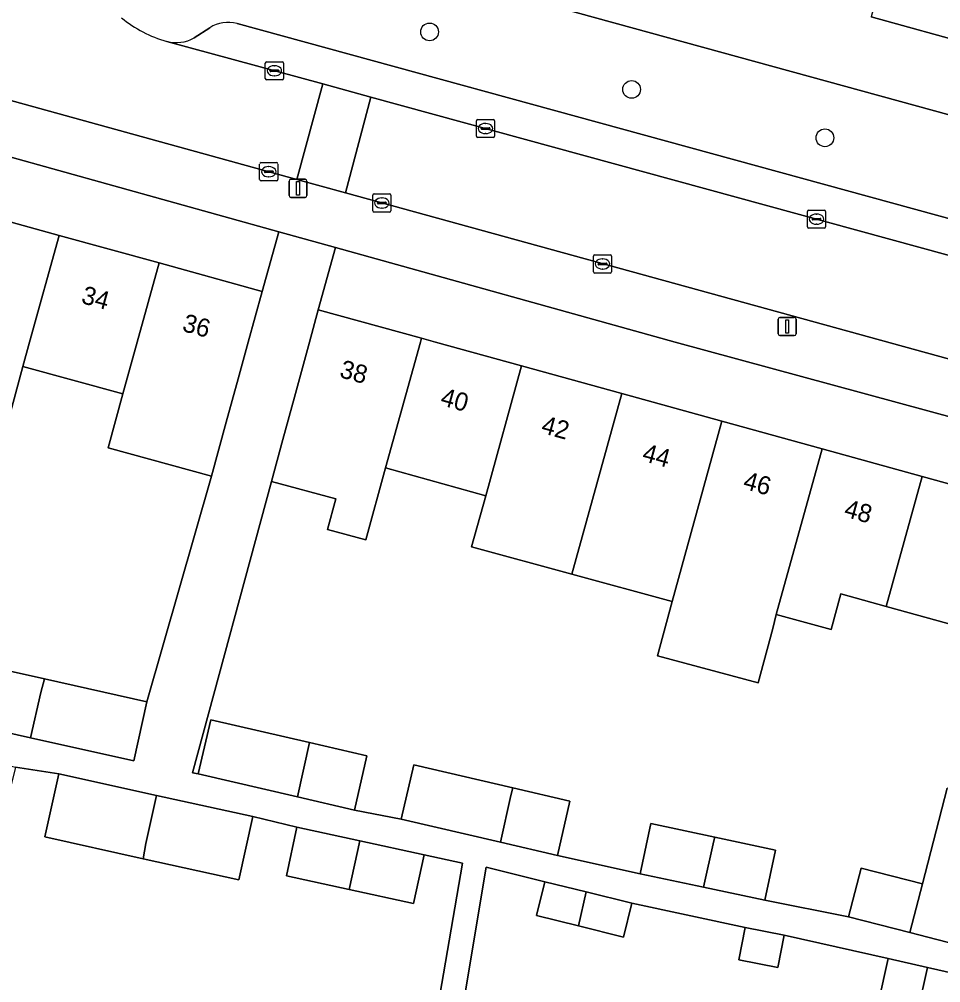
# Model space of a CAD drawing. Extents: x 159817 to 160765, y 380688 to 381638.
# Drawn here: x 160295.4 to 160346.3, y 380964.7 to 381017.8 of the extents above; entities that cross this region are included whole.
import ezdxf

# ---------------------------------------------------------------- set-up
doc = ezdxf.new("R2010")
doc.units = 0
for name, color, linetype in [('IMGEO_Boom', 7, 'Continuous'), ('IMGEO_Erf', 7, 'Continuous'), ('IMGEO_Kolk', 7, 'Continuous'), ('IMGEO_Lichtmast', 7, 'Continuous'), ('IMGEO_Pand', 7, 'Continuous'), ('IMGEO_Pand_nummerreeks', 7, 'Continuous'), ('IMGEO_Parkeervlak_open', 7, 'Continuous'), ('IMGEO_Rijbaan_lokaal_open', 7, 'Continuous'), ('IMGEO_Voetpad_open', 7, 'Continuous')]:
    doc.layers.add(name, color=color, linetype=linetype)

msp = doc.modelspace()

# ---------------------------------------------------------------- linework, layer by layer
at = {"layer": 'IMGEO_Boom'}
for centre in [(160318.073, 381017.11), (160329.225, 381013.937), (160339.893, 381011.267)]:
    msp.add_circle(centre, 0.489, dxfattribs=at)
at = {"layer": 'IMGEO_Erf'}
for points in [[(160306.239, 381023.664), (160307.725, 381023.254), (160363.438, 381007.96), (160365.368, 381007.43)], [(160371.094, 381020.247), (160369.549, 381014.715), (160368.199, 381013.94), (160365.302, 381014.74), (160364.508, 381011.859), (160358.872, 381013.412), (160353.697, 381014.839), (160348.164, 381016.364), (160342.439, 381017.942)], [(160361.208, 380991.958), (160331.627, 381000), (160312.885, 381005.214), (160311.931, 381001.786), (160317.626, 381000.213), (160318.397, 381000), (160323.153, 380998.686), (160328.681, 380997.16), (160334.207, 380995.633), (160339.735, 380994.106), (160345.263, 380992.58), (160350.789, 380991.053)], [(160293.082, 380982.243), (160296.816, 380981.413), (160302.469, 380980.157), (160306.037, 380992.602), (160300.329, 380994.166), (160301.152, 380997.145), (160295.632, 380998.657), (160294.185, 380993.375)], [(160331.459, 380985.684), (160325.927, 380987.19), (160320.393, 380988.695), (160321.176, 380991.524), (160315.649, 380993.053), (160314.551, 380989.081), (160312.431, 380989.658), (160312.892, 380991.352), (160309.354, 380992.315), (160304.984, 380976.243), (160305.301, 380976.17), (160305.992, 380979.166), (160311.448, 380977.907), (160314.618, 380977.176), (160313.926, 380974.18), (160316.506, 380973.673), (160317.198, 380976.669), (160322.675, 380975.405), (160325.823, 380974.678), (160325.132, 380971.682), (160329.696, 380970.663), (160330.283, 380973.432), (160333.824, 380972.681), (160337.167, 380971.971), (160336.58, 380969.203), (160341.202, 380968.292), (160341.896, 380970.982), (160345.27, 380970.111), (160346.634, 380975.385)], [(160348.81, 380983.88), (160343.282, 380985.409), (160340.776, 380986.102), (160340.232, 380984.135), (160337.211, 380984.969), (160337.014, 380984.2), (160336.213, 380981.202), (160330.658, 380982.686), (160331.459, 380985.684)], [(160316.768, 380953.047), (160319.885, 380971.248), (160317.777, 380971.707), (160317.191, 380969.017), (160313.631, 380969.792), (160310.168, 380970.546), (160310.754, 380973.236), (160308.311, 380973.817), (160307.542, 380970.334), (160302.268, 380971.498), (160296.834, 380972.698), (160297.603, 380976.181), (160295.224, 380976.54), (160294.574, 380973.939), (160291.173, 380974.789), (160287.343, 380975.746), (160287.993, 380978.348), (160283.744, 380979.295), (160283.17, 380976.594), (160279.949, 380977.278), (160279.91, 380977.286), (160278.861, 380972.34), (160273.304, 380973.519), (160271.64, 380963.8)], [(160342.853, 380963.578), (160343.389, 380965.983), (160337.639, 380967.278), (160337.294, 380965.497), (160335.139, 380965.914), (160335.484, 380967.695), (160329.228, 380969.041), (160328.768, 380967.174), (160326.288, 380967.785), (160323.97, 380968.356), (160324.43, 380970.223), (160321.188, 380971.022), (160318.244, 380953.29)], [(160356.205, 380963.08), (160345.552, 380965.493), (160345.013, 380963.095)]]:
    msp.add_lwpolyline(points, dxfattribs=at)
msp.add_lwpolyline([(160276.352, 381015.377), (160275.394, 381012.029), (160281.078, 381010.459), (160286.594, 381008.935), (160292.112, 381007.411), (160297.628, 381005.887), (160303.145, 381004.363), (160308.829, 381002.793), (160309.745, 381006.087)], close=True, dxfattribs=at)
at = {"layer": 'IMGEO_Kolk'}
for p, q in [((160309.007, 381014.541), (160309.007, 381015.393)), ((160309.082, 381015.467), (160309.934, 381015.467)), ((160310.008, 381015.393), (160310.008, 381014.541)), ((160309.266, 381014.961), (160309.266, 381014.973)), ((160309.704, 381014.924), (160309.306, 381014.924)), ((160309.309, 381015.01), (160309.707, 381015.01)), ((160309.495, 381015.247), (160309.52, 381015.247)), ((160309.75, 381014.973), (160309.75, 381014.961)), ((160309.934, 381014.467), (160309.082, 381014.467)), ((160309.518, 381014.687), (160309.493, 381014.687)), ((160320.663, 381011.352), (160320.663, 381012.204)), ((160320.738, 381012.278), (160321.59, 381012.278)), ((160321.664, 381012.204), (160321.664, 381011.352)), ((160320.922, 381011.772), (160320.922, 381011.784)), ((160321.36, 381011.735), (160320.962, 381011.735)), ((160320.965, 381011.821), (160321.363, 381011.821)), ((160321.151, 381012.058), (160321.176, 381012.058)), ((160321.406, 381011.784), (160321.406, 381011.772)), ((160321.59, 381011.278), (160320.738, 381011.278)), ((160321.174, 381011.498), (160321.149, 381011.498)), ((160308.696, 381008.971), (160308.696, 381009.823)), ((160308.771, 381009.897), (160309.623, 381009.897)), ((160309.184, 381009.677), (160309.209, 381009.677)), ((160309.697, 381009.823), (160309.697, 381008.971)), ((160308.955, 381009.391), (160308.955, 381009.403)), ((160309.393, 381009.354), (160308.995, 381009.354)), ((160308.998, 381009.44), (160309.396, 381009.44)), ((160309.207, 381009.117), (160309.182, 381009.117)), ((160309.439, 381009.403), (160309.439, 381009.391)), ((160309.623, 381008.897), (160308.771, 381008.897)), ((160314.94, 381007.246), (160314.94, 381008.098)), ((160315.015, 381008.172), (160315.867, 381008.172)), ((160315.428, 381007.952), (160315.453, 381007.952)), ((160315.941, 381008.098), (160315.941, 381007.246)), ((160315.199, 381007.666), (160315.199, 381007.678)), ((160315.637, 381007.629), (160315.239, 381007.629)), ((160315.242, 381007.715), (160315.64, 381007.715)), ((160315.451, 381007.392), (160315.426, 381007.392)), ((160315.683, 381007.678), (160315.683, 381007.666)), ((160315.867, 381007.172), (160315.015, 381007.172)), ((160338.931, 381006.354), (160338.931, 381007.206)), ((160339.006, 381007.28), (160339.858, 381007.28)), ((160339.419, 381007.06), (160339.444, 381007.06)), ((160339.932, 381007.206), (160339.932, 381006.354)), ((160339.19, 381006.774), (160339.19, 381006.786)), ((160339.628, 381006.737), (160339.23, 381006.737)), ((160339.233, 381006.823), (160339.631, 381006.823)), ((160339.442, 381006.5), (160339.417, 381006.5)), ((160339.674, 381006.786), (160339.674, 381006.774)), ((160339.858, 381006.28), (160339.006, 381006.28)), ((160327.116, 381003.883), (160327.116, 381004.735)), ((160327.191, 381004.809), (160328.043, 381004.809)), ((160328.117, 381004.735), (160328.117, 381003.883)), ((160327.375, 381004.303), (160327.375, 381004.315)), ((160327.813, 381004.266), (160327.415, 381004.266)), ((160327.418, 381004.352), (160327.816, 381004.352)), ((160327.604, 381004.589), (160327.629, 381004.589)), ((160327.859, 381004.315), (160327.859, 381004.303)), ((160328.043, 381003.809), (160327.191, 381003.809)), ((160327.627, 381004.029), (160327.602, 381004.029))]:
    msp.add_line(p, q, dxfattribs=at)
for points in [[(160309.007, 381014.541), (160309.007, 381015.393)], [(160309.082, 381015.467), (160309.934, 381015.467)], [(160310.008, 381015.393), (160310.008, 381014.541)], [(160309.934, 381014.467), (160309.082, 381014.467)], [(160320.663, 381011.352), (160320.663, 381012.204)], [(160320.738, 381012.278), (160321.59, 381012.278)], [(160321.664, 381012.204), (160321.664, 381011.352)], [(160321.59, 381011.278), (160320.738, 381011.278)], [(160308.696, 381008.971), (160308.696, 381009.823)], [(160308.771, 381009.897), (160309.623, 381009.897)], [(160309.697, 381009.823), (160309.697, 381008.971)], [(160309.623, 381008.897), (160308.771, 381008.897)], [(160314.94, 381007.246), (160314.94, 381008.098)], [(160315.015, 381008.172), (160315.867, 381008.172)], [(160315.941, 381008.098), (160315.941, 381007.246)], [(160315.867, 381007.172), (160315.015, 381007.172)], [(160338.931, 381006.354), (160338.931, 381007.206)], [(160339.006, 381007.28), (160339.858, 381007.28)], [(160339.932, 381007.206), (160339.932, 381006.354)], [(160339.858, 381006.28), (160339.006, 381006.28)], [(160327.116, 381003.883), (160327.116, 381004.735)], [(160327.191, 381004.809), (160328.043, 381004.809)], [(160328.117, 381004.735), (160328.117, 381003.883)], [(160328.043, 381003.809), (160327.191, 381003.809)]]:
    msp.add_lwpolyline(points, dxfattribs=at)
for centre, radius, start, end in [((160309.084, 381015.391), 0.0765, 91.552, 178.448), ((160309.084, 381015.391), 0.0765, 91.552, 178.448), ((160309.932, 381015.391), 0.0765, 1.552, 88.448), ((160309.932, 381015.391), 0.0765, 1.552, 88.448), ((160309.306, 381014.97), 0.0403, 85.8775, 175.7526), ((160309.303, 381014.96), 0.0366, 178.938, 274.7102), ((160309.707, 381014.967), 0.043, 264.8664, 352.4533), ((160309.711, 381014.972), 0.0386, 1.7309, 96.639), ((160309.084, 381014.543), 0.0765, 181.552, 268.448), ((160309.084, 381014.543), 0.0765, 181.552, 268.448), ((160309.932, 381014.543), 0.0765, 271.552, 358.448), ((160309.932, 381014.543), 0.0765, 271.552, 358.448), ((160320.74, 381012.202), 0.0765, 91.552, 178.448), ((160320.74, 381012.202), 0.0765, 91.552, 178.448), ((160321.588, 381012.202), 0.0765, 1.552, 88.448), ((160321.588, 381012.202), 0.0765, 1.552, 88.448), ((160320.962, 381011.781), 0.0403, 85.8775, 175.7526), ((160320.959, 381011.771), 0.0366, 178.938, 274.7102), ((160321.363, 381011.778), 0.043, 264.8664, 352.4533), ((160321.367, 381011.783), 0.0386, 1.7309, 96.639), ((160320.74, 381011.354), 0.0765, 181.552, 268.448), ((160320.74, 381011.354), 0.0765, 181.552, 268.448), ((160321.588, 381011.354), 0.0765, 271.552, 358.448), ((160321.588, 381011.354), 0.0765, 271.552, 358.448), ((160308.773, 381009.821), 0.0765, 91.552, 178.448), ((160308.773, 381009.821), 0.0765, 91.552, 178.448), ((160309.621, 381009.821), 0.0765, 1.552, 88.448), ((160309.621, 381009.821), 0.0765, 1.552, 88.448), ((160308.773, 381008.973), 0.0765, 181.552, 268.448), ((160308.773, 381008.973), 0.0765, 181.552, 268.448), ((160308.995, 381009.4), 0.0403, 85.8775, 175.7526), ((160308.992, 381009.39), 0.0366, 178.938, 274.7102), ((160309.396, 381009.397), 0.043, 264.8664, 352.4533), ((160309.4, 381009.402), 0.0386, 1.7309, 96.639), ((160309.621, 381008.973), 0.0765, 271.552, 358.448), ((160309.621, 381008.973), 0.0765, 271.552, 358.448), ((160315.017, 381008.096), 0.0765, 91.552, 178.448), ((160315.017, 381008.096), 0.0765, 91.552, 178.448), ((160315.865, 381008.096), 0.0765, 1.552, 88.448), ((160315.865, 381008.096), 0.0765, 1.552, 88.448), ((160315.239, 381007.675), 0.0403, 85.8775, 175.7526), ((160315.236, 381007.665), 0.0366, 178.938, 274.7102), ((160315.64, 381007.672), 0.043, 264.8664, 352.4533), ((160315.644, 381007.677), 0.0386, 1.7309, 96.639), ((160315.017, 381007.248), 0.0765, 181.552, 268.448), ((160315.017, 381007.248), 0.0765, 181.552, 268.448), ((160315.865, 381007.248), 0.0765, 271.552, 358.448), ((160315.865, 381007.248), 0.0765, 271.552, 358.448), ((160339.008, 381007.204), 0.0765, 91.552, 178.448), ((160339.008, 381007.204), 0.0765, 91.552, 178.448), ((160339.856, 381007.204), 0.0765, 1.552, 88.448), ((160339.856, 381007.204), 0.0765, 1.552, 88.448), ((160339.008, 381006.356), 0.0765, 181.552, 268.448), ((160339.008, 381006.356), 0.0765, 181.552, 268.448), ((160339.23, 381006.783), 0.0403, 85.8775, 175.7526), ((160339.227, 381006.773), 0.0366, 178.938, 274.7102), ((160339.631, 381006.78), 0.043, 264.8664, 352.4533), ((160339.635, 381006.785), 0.0386, 1.7309, 96.639), ((160339.856, 381006.356), 0.0765, 271.552, 358.448), ((160339.856, 381006.356), 0.0765, 271.552, 358.448), ((160327.193, 381004.733), 0.0765, 91.552, 178.448), ((160327.193, 381004.733), 0.0765, 91.552, 178.448), ((160328.041, 381004.733), 0.0765, 1.552, 88.448), ((160328.041, 381004.733), 0.0765, 1.552, 88.448), ((160327.415, 381004.312), 0.0403, 85.8775, 175.7526), ((160327.412, 381004.302), 0.0366, 178.938, 274.7102), ((160327.816, 381004.309), 0.043, 264.8664, 352.4533), ((160327.82, 381004.314), 0.0386, 1.7309, 96.639), ((160327.193, 381003.885), 0.0765, 181.552, 268.448), ((160327.193, 381003.885), 0.0765, 181.552, 268.448), ((160328.041, 381003.885), 0.0765, 271.552, 358.448), ((160328.041, 381003.885), 0.0765, 271.552, 358.448)]:
    msp.add_arc(centre, radius, start, end, dxfattribs=at)
for centre, major_axis, ratio, start_param, end_param in [((160309.494, 381014.967), (-0.387, 0.002), 0.722429, 4.712389, 7.853982), ((160309.519, 381014.967), (-0.39, 0.002), 0.717154, 1.570796, 4.712389), ((160321.15, 381011.778), (-0.387, 0.002), 0.722429, 4.712389, 7.853982), ((160321.175, 381011.778), (-0.39, 0.002), 0.717154, 1.570796, 4.712389), ((160309.183, 381009.397), (-0.387, 0.002), 0.722429, 4.712389, 7.853982), ((160309.208, 381009.397), (-0.39, 0.002), 0.717154, 1.570796, 4.712389), ((160315.427, 381007.672), (-0.387, 0.002), 0.722429, 4.712389, 7.853982), ((160315.452, 381007.672), (-0.39, 0.002), 0.717154, 1.570796, 4.712389), ((160339.418, 381006.78), (-0.387, 0.002), 0.722429, 4.712389, 7.853982), ((160339.443, 381006.78), (-0.39, 0.002), 0.717154, 1.570796, 4.712389), ((160327.603, 381004.309), (-0.387, 0.002), 0.722429, 4.712389, 7.853982), ((160327.628, 381004.309), (-0.39, 0.002), 0.717154, 1.570796, 4.712389)]:
    msp.add_ellipse(centre, major_axis=major_axis, ratio=ratio, start_param=start_param, end_param=end_param, dxfattribs=at)
at = {"layer": 'IMGEO_Lichtmast'}
for p, q in [((160310.418, 381008.983), (160311.208, 381008.983)), ((160311.208, 381008.983), (160310.418, 381008.983)), ((160310.318, 381008.083), (160310.318, 381008.883)), ((160310.318, 381008.883), (160310.318, 381008.083)), ((160311.308, 381008.883), (160311.308, 381008.083)), ((160311.308, 381008.083), (160311.308, 381008.883)), ((160311.208, 381007.983), (160310.418, 381007.983)), ((160310.418, 381007.983), (160311.208, 381007.983)), ((160337.313, 381000.457), (160337.313, 381001.257)), ((160337.313, 381001.257), (160337.313, 381000.457)), ((160337.413, 381001.357), (160338.203, 381001.357)), ((160338.203, 381001.357), (160337.413, 381001.357)), ((160338.303, 381001.257), (160338.303, 381000.457)), ((160338.303, 381000.457), (160338.303, 381001.257)), ((160338.203, 381000.357), (160337.413, 381000.357)), ((160337.413, 381000.357), (160338.203, 381000.357))]:
    msp.add_line(p, q, dxfattribs=at)
for points in [[(160310.738, 381008.858), (160310.888, 381008.858), (160310.888, 381008.108), (160310.738, 381008.108), (160310.738, 381008.858)], [(160337.733, 381001.232), (160337.883, 381001.232), (160337.883, 381000.482), (160337.733, 381000.482), (160337.733, 381001.232)]]:
    msp.add_lwpolyline(points, dxfattribs=at)
for centre, start, end in [((160310.418, 381008.883), 90, 180), ((160310.418, 381008.883), 90, 180), ((160311.208, 381008.883), 0, 90), ((160311.208, 381008.883), 360, 90), ((160310.418, 381008.083), 180, 270), ((160310.418, 381008.083), 180, 270), ((160311.208, 381008.083), 270, 0), ((160311.208, 381008.083), 270, 0), ((160337.413, 381001.257), 90, 180), ((160337.413, 381001.257), 90, 180), ((160338.203, 381001.257), 0, 90), ((160338.203, 381001.257), 360, 90), ((160337.413, 381000.457), 180, 270), ((160337.413, 381000.457), 180, 270), ((160338.203, 381000.457), 270, 0), ((160338.203, 381000.457), 270, 0)]:
    msp.add_arc(centre, 0.1, start, end, dxfattribs=at)
at = {"layer": 'IMGEO_Pand'}
for points in [[(160350.154, 381023.587), (160344.429, 381025.165), (160342.439, 381017.942), (160348.164, 381016.364)], [(160297.628, 381005.887), (160292.112, 381007.411), (160290.113, 381000.169), (160290.067, 381000), (160289.297, 380997.188), (160292.553, 380996.296), (160291.923, 380993.994), (160294.185, 380993.375), (160295.632, 380998.657), (160296.002, 381000)], [(160297.628, 381005.887), (160296.002, 381000), (160295.632, 380998.657), (160301.152, 380997.145), (160301.94, 381000), (160303.145, 381004.363)], [(160303.145, 381004.363), (160301.94, 381000), (160301.152, 380997.145), (160300.329, 380994.166), (160306.037, 380992.602), (160306.854, 380995.584), (160307.508, 380997.971), (160308.064, 381000), (160308.829, 381002.793)], [(160315.649, 380993.053), (160317.567, 381000), (160317.626, 381000.213), (160311.931, 381001.786), (160311.445, 381000), (160310.618, 380996.962), (160309.981, 380994.621), (160309.354, 380992.315), (160312.892, 380991.352), (160312.431, 380989.658), (160314.551, 380989.081)], [(160323.153, 380998.686), (160318.397, 381000), (160317.626, 381000.213), (160317.567, 381000), (160315.649, 380993.053), (160321.176, 380991.524)], [(160323.153, 380998.686), (160321.176, 380991.524), (160320.393, 380988.695), (160325.927, 380987.19), (160328.681, 380997.16)], [(160334.207, 380995.633), (160328.681, 380997.16), (160325.927, 380987.19), (160331.459, 380985.684)], [(160339.735, 380994.106), (160334.207, 380995.633), (160331.459, 380985.684), (160330.658, 380982.686), (160336.213, 380981.202), (160337.014, 380984.2), (160337.211, 380984.969)], [(160343.282, 380985.409), (160345.263, 380992.58), (160339.735, 380994.106), (160337.211, 380984.969), (160340.232, 380984.135), (160340.776, 380986.102)], [(160343.282, 380985.409), (160348.81, 380983.88), (160350.789, 380991.053), (160345.263, 380992.58)], [(160296.054, 380978.167), (160296.612, 380980.671), (160296.816, 380981.413), (160293.082, 380982.243), (160292.359, 380978.988)], [(160296.054, 380978.167), (160301.745, 380976.903), (160302.469, 380980.157), (160296.816, 380981.413), (160296.612, 380980.671)], [(160310.779, 380974.906), (160311.448, 380977.907), (160305.992, 380979.166), (160305.301, 380976.17)], [(160310.779, 380974.906), (160313.926, 380974.18), (160314.618, 380977.176), (160311.448, 380977.907)], [(160321.985, 380972.408), (160322.559, 380974.984), (160322.675, 380975.405), (160317.198, 380976.669), (160316.506, 380973.673)], [(160302.268, 380971.498), (160302.412, 380972.343), (160303.002, 380974.99), (160297.603, 380976.181), (160296.834, 380972.698)], [(160302.268, 380971.498), (160307.542, 380970.334), (160308.311, 380973.817), (160303.002, 380974.99), (160302.412, 380972.343)], [(160321.985, 380972.408), (160325.132, 380971.682), (160325.823, 380974.678), (160322.675, 380975.405), (160322.559, 380974.984)], [(160352.242, 380973.935), (160346.634, 380975.385), (160345.27, 380970.111), (160344.574, 380967.421), (160350.182, 380965.97), (160350.211, 380966.082)], [(160333.824, 380972.681), (160330.283, 380973.432), (160329.696, 380970.663), (160333.194, 380969.922), (160333.77, 380972.486)], [(160313.631, 380969.792), (160313.633, 380969.805), (160314.229, 380972.48), (160310.754, 380973.236), (160310.168, 380970.546)], [(160313.631, 380969.792), (160317.191, 380969.017), (160317.777, 380971.707), (160314.229, 380972.48), (160313.633, 380969.805)], [(160333.824, 380972.681), (160333.77, 380972.486), (160333.194, 380969.922), (160336.58, 380969.203), (160337.167, 380971.971)], [(160345.27, 380970.111), (160341.896, 380970.982), (160341.202, 380968.292), (160344.574, 380967.421)], [(160326.707, 380969.662), (160324.43, 380970.223), (160323.97, 380968.356), (160326.288, 380967.785)], [(160326.707, 380969.662), (160326.288, 380967.785), (160328.768, 380967.174), (160329.228, 380969.041)], [(160337.639, 380967.278), (160335.484, 380967.695), (160335.139, 380965.914), (160337.294, 380965.497)], [(160342.853, 380963.578), (160345.013, 380963.095), (160345.552, 380965.493), (160343.389, 380965.983)]]:
    msp.add_lwpolyline(points, close=True, dxfattribs=at)
at = {"layer": 'IMGEO_Parkeervlak_open'}
for points in [[(160361.63, 381001.162), (160360.42, 381002.756), (160360.135, 381003.011), (160359.806, 381003.238), (160307.446, 381017.566)], [(160305.942, 381017.34), (160305.081, 381016.782)], [(160303.571, 381016.59), (160312.174, 381014.237), (160314.835, 381013.509), (160360.19, 381001.089), (160362.476, 381000.483)]]:
    msp.add_lwpolyline(points, dxfattribs=at)
for centre, radius, start, end in [((160306.939, 381015.822), 1.816, 73.7904, 123.3009), ((160304.092, 381018.524), 2.003, 254.9176, 299.5752)]:
    msp.add_arc(centre, radius, start, end, dxfattribs=at)
at = {"layer": 'IMGEO_Rijbaan_lokaal_open'}
msp.add_lwpolyline([(160286.218, 381021.373), (160277.137, 381023.863), (160275.707, 381018.648), (160310.756, 381008.967), (160312.174, 381014.237), (160303.571, 381016.59)], dxfattribs=at)
for points in [[(160314.835, 381013.509), (160312.174, 381014.237), (160310.756, 381008.967), (160313.429, 381008.229)], [(160314.835, 381013.509), (160313.429, 381008.229), (160358.736, 380995.757), (160360.19, 381001.089)]]:
    msp.add_lwpolyline(points, close=True, dxfattribs=at)
msp.add_arc((160305.389, 381023.121), 6.78, 230.4743, 254.4483, dxfattribs=at)
at = {"layer": 'IMGEO_Voetpad_open'}
for points in [[(160217.531, 381036.037), (160208.641, 381040.93), (160203.909, 381043.552), (160203.633, 381043.699), (160201.05, 381044.964), (160200.125, 381041.435), (160201.664, 381040.703), (160201.415, 381039.67), (160201.341, 381039.361), (160200.397, 381036.285), (160203.467, 381035.401), (160225.828, 381029.258), (160227.232, 381028.872), (160273.402, 381016.188), (160276.352, 381015.377), (160309.745, 381006.087), (160312.885, 381005.214), (160331.627, 381000), (160361.208, 380991.958)], [(160365.368, 381007.43), (160363.438, 381007.96), (160307.725, 381023.254)], [(160362.838, 380994.62), (160361.434, 380994.997), (160358.736, 380995.757), (160313.429, 381008.229), (160310.756, 381008.967), (160275.707, 381018.648)], [(160307.446, 381017.566), (160359.806, 381003.238), (160360.135, 381003.011), (160360.42, 381002.756), (160361.63, 381001.162)], [(160305.081, 381016.782), (160305.942, 381017.34)], [(160350.182, 380965.97), (160344.574, 380967.421), (160341.202, 380968.292), (160336.58, 380969.203), (160333.194, 380969.922), (160329.696, 380970.663), (160325.132, 380971.682), (160321.985, 380972.408), (160316.506, 380973.673), (160313.926, 380974.18), (160310.779, 380974.906), (160305.301, 380976.17), (160304.984, 380976.243), (160309.354, 380992.315), (160309.981, 380994.621), (160310.618, 380996.962), (160311.445, 381000), (160311.931, 381001.786), (160312.885, 381005.214), (160309.745, 381006.087), (160308.829, 381002.793), (160308.064, 381000), (160307.508, 380997.971), (160306.854, 380995.584), (160306.037, 380992.602), (160302.469, 380980.157), (160301.745, 380976.903), (160296.054, 380978.167), (160292.359, 380978.988)], [(160271.64, 380963.8), (160273.304, 380973.519), (160272.558, 380973.677), (160274.181, 380981.325), (160280.55, 380979.973), (160283.744, 380979.295), (160287.993, 380978.348), (160291.756, 380977.407), (160295.224, 380976.54), (160297.603, 380976.181), (160303.002, 380974.99), (160308.311, 380973.817), (160310.754, 380973.236), (160314.229, 380972.48), (160317.777, 380971.707), (160319.885, 380971.248), (160316.768, 380953.047)], [(160318.244, 380953.29), (160321.188, 380971.022), (160324.43, 380970.223), (160326.707, 380969.662), (160329.228, 380969.041), (160335.484, 380967.695), (160337.639, 380967.278), (160343.389, 380965.983), (160345.552, 380965.493), (160356.205, 380963.08)]]:
    msp.add_lwpolyline(points, dxfattribs=at)
for centre, radius, start, end in [((160305.389, 381023.121), 6.78, 230.4743, 254.4483), ((160306.939, 381015.822), 1.816, 73.7904, 123.3009), ((160304.092, 381018.524), 2.003, 254.9176, 299.5752)]:
    msp.add_arc(centre, radius, start, end, dxfattribs=at)

# ---------------------------------------------------------------- texts
at = {"layer": 'IMGEO_Pand_nummerreeks'}
for s, rotation, p in [('34', 344.5579, (160298.8, 381002.161)), ('36', 344.5579, (160304.373, 381000.621)), ('38', 344.5596, (160313.049, 380998.075)), ('40', 344.5596, (160318.618, 380996.536)), ('42', 344.5596, (160324.181, 380995)), ('44', 344.5596, (160329.753, 380993.461)), ('46', 344.5588, (160335.324, 380991.923)), ('48', 344.5596, (160340.895, 380990.383))]:
    msp.add_text(s, height=1, rotation=rotation, dxfattribs=at).set_placement(p)

doc.saveas('drawing.dxf')
